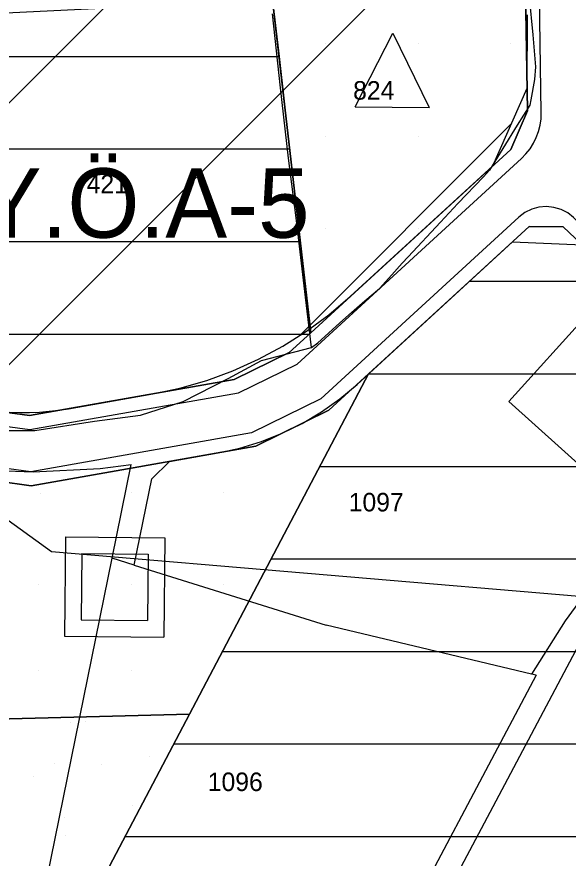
# Model space of a CAD drawing. Extents: x 410727 to 412947, y 4463506 to 4466382.
# Drawn here: x 411080.4 to 411199.7, y 4465992.7 to 4466174.6 of the extents above; entities that cross this region are included whole.
import ezdxf

# ---------------------------------------------------------------- set-up
doc = ezdxf.new("R2010")
doc.units = 0
for name, color, linetype in [('ADAKENARI', 7, 'Continuous'), ('KALDIRIM', 7, 'Continuous'), ('KDS_PARSEL_NO', 7, 'Continuous'), ('KDS_PL', 7, 'Continuous'), ('PL_AYA_PARK_DINLENME', 7, 'Continuous'), ('PL_KON_ONE_50', 7, 'Continuous'), ('PL_SAY_ILKOGRETIM', 7, 'Continuous'), ('PL_SAY_SAGLIK_TESIS', 7, 'Continuous'), ('sembol', 7, 'Continuous'), ('SNR_KOYLER', 7, 'Continuous'), ('SNR_TR_AZGELISME', 7, 'Continuous'), ('TR_GELİŞME_KONUT_ÇOKAZ', 7, 'Continuous'), ('TR_OZEL_EGITIM', 7, 'Continuous'), ('TR_PARKALANI', 7, 'Continuous'), ('TR_SAGLIKTESIS', 7, 'Continuous'), ('YAZI_jeolojik_durum', 7, 'Continuous'), ('Yerlesime_uygunluk_sınırı', 7, 'Continuous')]:
    doc.layers.add(name, color=color, linetype=linetype)

msp = doc.modelspace()

# ---------------------------------------------------------------- linework, layer by layer
at = {"layer": 'ADAKENARI'}
for p, q in [((411135.74, 4466178.25), (411143.99, 4466106.28)), ((411143.99, 4466106.28), (411139.34, 4466102.02)), ((411139.34, 4466102.02), (411127.43, 4466096.15)), ((411127.43, 4466096.15), (411083.21, 4466088.38)), ((411083.21, 4466088.38), (411040.6, 4466094.16))]:
    msp.add_line(p, q, dxfattribs=at)
for points in [[(411154.89, 4466194.74), (411154.6, 4466192.84), (411190.31, 4466188.93), (411190.85, 4466154.27), (411187.24, 4466145.89), (411143.99, 4466106.28), (411135.74, 4466178.25), (411133.79, 4466195.19), (411154.89, 4466194.74)], [(411117.76, 4466023.84), (411156.49, 4466097.39), (411191.27, 4466129.24), (411198.59, 4466129.18), (411270.5, 4466061.2), (411305.33, 4466016.64), (411325.67, 4466003.81), (411366.7, 4465995.24)], [(411132.14, 4466081.75), (411147.89, 4466089.51), (411156.49, 4466097.39), (411117.76, 4466023.84), (411064.87, 4466022.46), (411073.95, 4466063.4), (411076.34, 4466074.17), (411083.51, 4466073.2), (411132.14, 4466081.75)], [(411041.23, 4465915.91), (411064.87, 4466022.46), (411117.76, 4466023.84), (411081.79, 4465955.55), (411117.13, 4465936.94), (411082.07, 4465924.54), (411082.97, 4465906.06), (411094.38, 4465893.75), (411095.5, 4465888.94), (411140, 4465889.38), (411204, 4465889.97), (411200.96, 4465897.85), (411190.46, 4465910.39), (411170, 4465921.75), (411155, 4465929), (411125.66, 4465939.96), (411143.96, 4465946.27), (411155.98, 4465967.98), (411178.81, 4465960.97), (411207.01, 4465952.32), (411232.5, 4465944.5), (411260, 4465940.47), (411281.5, 4465952.98), (411373.01, 4465940.76)], [(411373.01, 4465940.76), (411281.5, 4465952.98), (411260, 4465940.47), (411232.5, 4465944.5), (411207.01, 4465952.32), (411178.81, 4465960.97), (411155.98, 4465967.98), (411143.96, 4465946.27), (411125.66, 4465939.96), (411155, 4465929), (411170, 4465921.75), (411190.46, 4465910.39), (411200.96, 4465897.85), (411204, 4465889.97), (411140, 4465889.38), (411095.5, 4465888.94), (411094.38, 4465893.75), (411082.97, 4465906.06), (411082.07, 4465924.54), (411117.13, 4465936.94), (411081.79, 4465955.55), (411117.76, 4466023.84)]]:
    msp.add_lwpolyline(points, dxfattribs=at)
at = {"layer": 'KALDIRIM'}
for points in [[(410984.94, 4466074.62), (411013.49, 4466087.27), (411040.61, 4466091.13), (411083.27, 4466085.34), (411128.38, 4466093.27), (411141.05, 4466099.51), (411189.58, 4466143.97), (411190.55, 4466144.96), (411191.42, 4466146.05), (411192.16, 4466147.22), (411192.78, 4466148.47), (411193.26, 4466149.77), (411193.6, 4466151.12), (411193.8, 4466152.5), (411193.85, 4466153.88), (411193.32, 4466188.89)], [(411338.13, 4466004.27), (411326.82, 4466006.63), (411307.37, 4466018.9), (411272.72, 4466063.22), (411200.86, 4466131.17), (411199.58, 4466132.17), (411198.14, 4466132.91), (411196.58, 4466133.37), (411194.96, 4466133.54), (411193.34, 4466133.4), (411191.78, 4466132.96), (411190.32, 4466132.24), (411189.03, 4466131.26), (411146.18, 4466092.01), (411131.2, 4466084.63), (411083.45, 4466076.24), (411040.64, 4466082.04), (411015.99, 4466078.54), (410988.76, 4466066.47)]]:
    msp.add_lwpolyline(points, dxfattribs=at)
at = {"layer": 'KDS_PL'}
for p, q in [((411190.73, 4466183.53), (411192, 4466170.7)), ((411137.49, 4466159.2), (411135.76, 4466175.2)), ((411192, 4466170.7), (411192.62, 4466163.73)), ((411192.62, 4466163.73), (411192.38, 4466161.01)), ((411192.38, 4466161.01), (411191.63, 4466156.6)), ((411139.18, 4466143.98), (411137.49, 4466159.2)), ((411191.63, 4466156.6), (411191.35, 4466155.48)), ((411191.35, 4466155.48), (411188.66, 4466151.11)), ((411188.66, 4466151.11), (411185.57, 4466146.12)), ((411185.57, 4466146.12), (411182.64, 4466141.42)), ((411140.91, 4466130.5), (411139.18, 4466143.98)), ((411182.64, 4466141.42), (411181.36, 4466139.98)), ((411181.36, 4466139.98), (411175.84, 4466134.21)), ((411175.84, 4466134.21), (411172.09, 4466130.17)), ((411141.98, 4466121.3), (411140.91, 4466130.5)), ((411165.1, 4466122.67), (411172.09, 4466130.17)), ((411154.02, 4466095.12), (411187.64, 4466125.92)), ((411187.64, 4466125.92), (411202.76, 4466125.24)), ((411142.85, 4466114), (411141.98, 4466121.3)), ((411161.51, 4466118.79), (411163.8, 4466121.31)), ((411163.8, 4466121.31), (411165.1, 4466122.67)), ((411158.84, 4466115.83), (411161.51, 4466118.79)), ((411186.86, 4466091.42), (411210.76, 4466117.87)), ((411155.68, 4466113.14), (411158.84, 4466115.83)), ((411144.18, 4466103.07), (411142.85, 4466114)), ((411152.79, 4466110.64), (411155.68, 4466113.14)), ((411150.29, 4466108.43), (411152.79, 4466110.64)), ((411147.82, 4466106.21), (411150.29, 4466108.43)), ((411145.54, 4466104.09), (411147.82, 4466106.21)), ((411133.33, 4466100.3), (411144.18, 4466103.07)), ((411144.18, 4466103.07), (411145.54, 4466104.09)), ((411126.14, 4466096.42), (411133.33, 4466100.3)), ((411116.39, 4466091.44), (411126.14, 4466096.42)), ((411150.28, 4466091.96), (411154.02, 4466095.12)), ((411107.18, 4466088.49), (411116.39, 4466091.44)), ((411146.34, 4466089.17), (411150.28, 4466091.96)), ((411215, 4466066), (411186.86, 4466091.42)), ((411097.24, 4466087.2), (411107.18, 4466088.49)), ((411142.16, 4466086.68), (411146.34, 4466089.17)), ((411084.35, 4466085.17), (411097.24, 4466087.2)), ((411137.84, 4466084.54), (411142.16, 4466086.68)), ((411072.01, 4466085.17), (411084.35, 4466085.17)), ((411133.35, 4466082.75), (411137.84, 4466084.54)), ((411123.96, 4466080.31), (411128.68, 4466081.35)), ((411128.68, 4466081.35), (411133.35, 4466082.75)), ((411113.44, 4466078.46), (411123.96, 4466080.31)), ((411098.44, 4466076.94), (411105.13, 4466077.78)), ((411101.03, 4466057.57), (411105.13, 4466077.78)), ((411109.61, 4466074.73), (411113.44, 4466078.46)), ((411078.18, 4466076.46), (411083.99, 4466076.22)), ((411083.99, 4466076.22), (411098.44, 4466076.94)), ((411105.83, 4466056.07), (411109.61, 4466074.73)), ((411215, 4466066), (411199, 4466044)), ((411072.58, 4465917.15), (411101.03, 4466057.57)), ((411105.83, 4466056.07), (411101.03, 4466057.57)), ((411105.83, 4466056.07), (411147.32, 4466043.08)), ((411191.72, 4466032.51), (411147.32, 4466043.08)), ((411199, 4466044), (411191.72, 4466032.51)), ((411201.87, 4466038.77), (411183.37, 4466003.83)), ((411192.77, 4466032.26), (411140.81, 4465934.3)), ((411192.77, 4466032.26), (411191.72, 4466032.51)), ((411183.37, 4466003.83), (411163.17, 4465965.77))]:
    msp.add_line(p, q, dxfattribs=at)
at = {"layer": 'PL_AYA_PARK_DINLENME'}
msp.add_lwpolyline([(411081.79, 4465955.55), (411117.76, 4466023.84), (411064.87, 4466022.46), (411041.23, 4465915.91)], dxfattribs=at)
at = {"layer": 'PL_KON_ONE_50'}
for points in [[(411018.73, 4466159.08), (411019.64, 4466094.39), (411040.6, 4466094.16), (411083.21, 4466088.38), (411127.43, 4466096.15), (411139.34, 4466102.02), (411143.99, 4466106.28), (411135.74, 4466178.25), (411069.2, 4466174.92), (411071.88, 4466196.56), (411061.36, 4466220.11), (411049.97, 4466245.63), (410970.35, 4466244.04), (410934.05, 4466189.23), (410938.28, 4466153.9), (410984.99, 4466158.37), (411018.73, 4466159.08)], [(411366.7, 4465995.24), (411325.67, 4466003.81), (411305.33, 4466016.64), (411270.5, 4466061.2), (411198.59, 4466129.18), (411191.27, 4466129.24), (411156.49, 4466097.39), (411117.76, 4466023.84), (411081.79, 4465955.55)]]:
    msp.add_lwpolyline(points, dxfattribs=at)
at = {"layer": 'PL_SAY_ILKOGRETIM'}
msp.add_lwpolyline([(411141.73, 4466126), (411143.99, 4466106.28), (411187.24, 4466145.89), (411190.85, 4466154.27), (411190.31, 4466188.93), (411154.6, 4466192.84), (411154.89, 4466194.74), (411133.79, 4466195.19), (411135.74, 4466178.25), (411137.14, 4466166), (411139.43, 4466146), (411141.73, 4466126)], dxfattribs=at)
at = {"layer": 'PL_SAY_SAGLIK_TESIS'}
msp.add_lwpolyline([(411073.95, 4466063.4), (411064.87, 4466022.46), (411117.76, 4466023.84), (411156.49, 4466097.39), (411147.89, 4466089.51), (411132.14, 4466081.75), (411083.51, 4466073.2), (411076.34, 4466074.17), (411073.95, 4466063.4)], dxfattribs=at)
at = {"layer": 'sembol'}
for p, q in [((411153.62, 4466155.11), (411161.77, 4466171.04)), ((411161.77, 4466171.04), (411169.62, 4466154.96)), ((411153.62, 4466155.11), (411169.62, 4466154.96)), ((411090.97, 4466062.16), (411090.76, 4466040.71)), ((411090.97, 4466062.16), (411112.42, 4466061.95)), ((411112.42, 4466061.95), (411112.21, 4466040.5)), ((411094.51, 4466058.55), (411094.37, 4466044.25)), ((411094.51, 4466058.55), (411108.81, 4466058.41)), ((411108.81, 4466058.41), (411108.67, 4466044.11)), ((411094.37, 4466044.25), (411108.67, 4466044.11)), ((411090.76, 4466040.71), (411112.21, 4466040.5))]:
    msp.add_line(p, q, dxfattribs=at)
at = {"layer": 'SNR_KOYLER'}
for p, q in [((411190.81, 4466159.11), (411190.9, 4466175)), ((411183.38, 4466142.36), (411190.81, 4466159.11)), ((411152.52, 4466114.1), (411183.38, 4466142.36)), ((411147.94, 4466110.18), (411152.52, 4466114.1)), ((411143.08, 4466106.61), (411147.94, 4466110.18)), ((411137.99, 4466103.38), (411143.08, 4466106.61)), ((411132.68, 4466100.53), (411137.99, 4466103.38)), ((411127.18, 4466098.05), (411132.68, 4466100.53)), ((411121.52, 4466095.98), (411127.18, 4466098.05)), ((411115.72, 4466094.31), (411121.52, 4466095.98)), ((411109.82, 4466093.06), (411115.72, 4466094.31)), ((411091.64, 4466089.86), (411109.82, 4466093.06)), ((411078.95, 4466089.12), (411081.07, 4466089.04)), ((411081.07, 4466089.04), (411083.2, 4466089.04)), ((411083.2, 4466089.04), (411085.32, 4466089.12)), ((411085.32, 4466089.12), (411087.43, 4466089.29)), ((411087.43, 4466089.29), (411089.54, 4466089.53)), ((411089.54, 4466089.53), (411091.64, 4466089.86))]:
    msp.add_line(p, q, dxfattribs=at)
at = {"layer": 'SNR_TR_AZGELISME'}
for p, q in [((411013.12, 4466090.34), (411248.72, 4466325.94)), ((411069.58, 4466090.23), (411304.63, 4466325.28)), ((411141.56, 4466105.64), (411187.44, 4466151.52))]:
    msp.add_line(p, q, dxfattribs=at)
at = {"layer": 'TR_GELİŞME_KONUT_ÇOKAZ'}
for p, q in [((410936.83, 4466166), (411137.14, 4466166)), ((411018.92, 4466146), (411139.43, 4466146)), ((411019.2, 4466126), (411141.73, 4466126)), ((411178.33, 4466117.39), (411211.07, 4466117.39)), ((411019.48, 4466106), (411143.68, 4466106)), ((411156.49, 4466097.39), (411232.22, 4466097.39)), ((411145.96, 4466077.39), (411253.37, 4466077.39)), ((411135.43, 4466057.39), (411273.48, 4466057.39)), ((411124.89, 4466037.39), (411212.21, 4466037.39)), ((411114.36, 4466017.39), (411211.25, 4466017.39)), ((411103.83, 4465997.39), (411356.41, 4465997.39))]:
    msp.add_line(p, q, dxfattribs=at)
for points in [[(411191.27, 4466129.24), (411156.49, 4466097.39), (411117.76, 4466023.84), (411081.79, 4465955.55), (411117.13, 4465936.94), (411082.07, 4465924.54), (411082.97, 4465906.06), (411094.38, 4465893.75), (411095.5, 4465888.94), (411140, 4465889.38), (411204, 4465889.97), (411200.96, 4465897.85), (411190.46, 4465910.39), (411170, 4465921.75), (411155, 4465929), (411125.66, 4465939.96), (411143.96, 4465946.27), (411155.98, 4465967.98), (411178.81, 4465960.97), (411207.01, 4465952.32), (411232.5, 4465944.5), (411260, 4465940.47), (411281.5, 4465952.98), (411373.01, 4465940.76)], [(411366.7, 4465995.24), (411325.67, 4466003.81), (411305.33, 4466016.64), (411270.5, 4466061.2), (411198.59, 4466129.18), (411191.27, 4466129.24)]]:
    msp.add_lwpolyline(points, dxfattribs=at)
at = {"layer": 'TR_OZEL_EGITIM'}
for p, q in [((411147.3, 4466168.75), (411147.3, 4466168.75)), ((411167.3, 4466168.75), (411167.3, 4466168.75)), ((411187.3, 4466168.75), (411187.3, 4466168.75)), ((411147.3, 4466148.75), (411147.3, 4466148.75)), ((411167.3, 4466148.75), (411167.3, 4466148.75)), ((411187.3, 4466148.75), (411187.3, 4466148.75)), ((411147.3, 4466128.75), (411147.3, 4466128.75)), ((411167.3, 4466128.75), (411167.3, 4466128.75))]:
    msp.add_line(p, q, dxfattribs=at)
at = {"layer": 'TR_PARKALANI'}
for p, q in [((411092.13, 4466022.01), (411092.13, 4466022.01)), ((411092.13, 4466022.01), (411092.13, 4466022.01)), ((411095.33, 4466022.21), (411095.33, 4466022.21)), ((411109.23, 4466014.68), (411109.23, 4466014.68)), ((411088.6, 4466013.12), (411088.6, 4466013.12)), ((411098.79, 4466013.03), (411098.79, 4466013.03)), ((411098.79, 4466013.03), (411098.79, 4466013.03)), ((411084.02, 4466010.42), (411084.02, 4466010.42)), ((411084.02, 4466010.42), (411084.02, 4466010.42)), ((411105.45, 4466004.05), (411105.45, 4466004.05)), ((411105.45, 4466004.05), (411105.45, 4466004.05)), ((411090.68, 4466001.44), (411090.68, 4466001.44)), ((411090.68, 4466001.44), (411090.68, 4466001.44)), ((411090.99, 4465997.59), (411090.99, 4465997.59))]:
    msp.add_line(p, q, dxfattribs=at)
at = {"layer": 'TR_SAGLIKTESIS'}
for p, q in [((411085.53, 4466071.54), (411085.53, 4466071.54)), ((411105.13, 4466071.81), (411105.13, 4466071.81)), ((411125.13, 4466071.81), (411125.13, 4466071.81)), ((411085.13, 4466051.81), (411085.13, 4466051.81)), ((411105.13, 4466051.81), (411105.13, 4466051.81)), ((411125.13, 4466051.81), (411125.13, 4466051.81)), ((411085.13, 4466033.19), (411085.13, 4466033.19)), ((411105.13, 4466033.19), (411105.13, 4466033.19))]:
    msp.add_line(p, q, dxfattribs=at)
at = {"layer": 'Yerlesime_uygunluk_sınırı'}
msp.add_lwpolyline([(411249.96, 4466080.27), (411207.16, 4466048.84), (411087.92, 4466058.92), (411061.58, 4466077.97), (411022.9, 4466078.53), (410939.01, 4466044.04), (410793.61, 4466010.63)], dxfattribs=at)

# ---------------------------------------------------------------- texts
at = {"layer": 'KDS_PARSEL_NO'}
for s, p in [('824', (411153.16, 4466156.66)), ('421', (411095.54, 4466136.44)), ('1097', (411152.21, 4466067.66)), ('1096', (411121.73, 4466007.22))]:
    msp.add_text(s, height=4, dxfattribs=at).set_placement(p)
at = {"layer": 'YAZI_jeolojik_durum'}
msp.add_text('Y.Ö.A-5', height=15, dxfattribs=at).set_placement((411072.42, 4466126.81))

doc.saveas('drawing.dxf')
